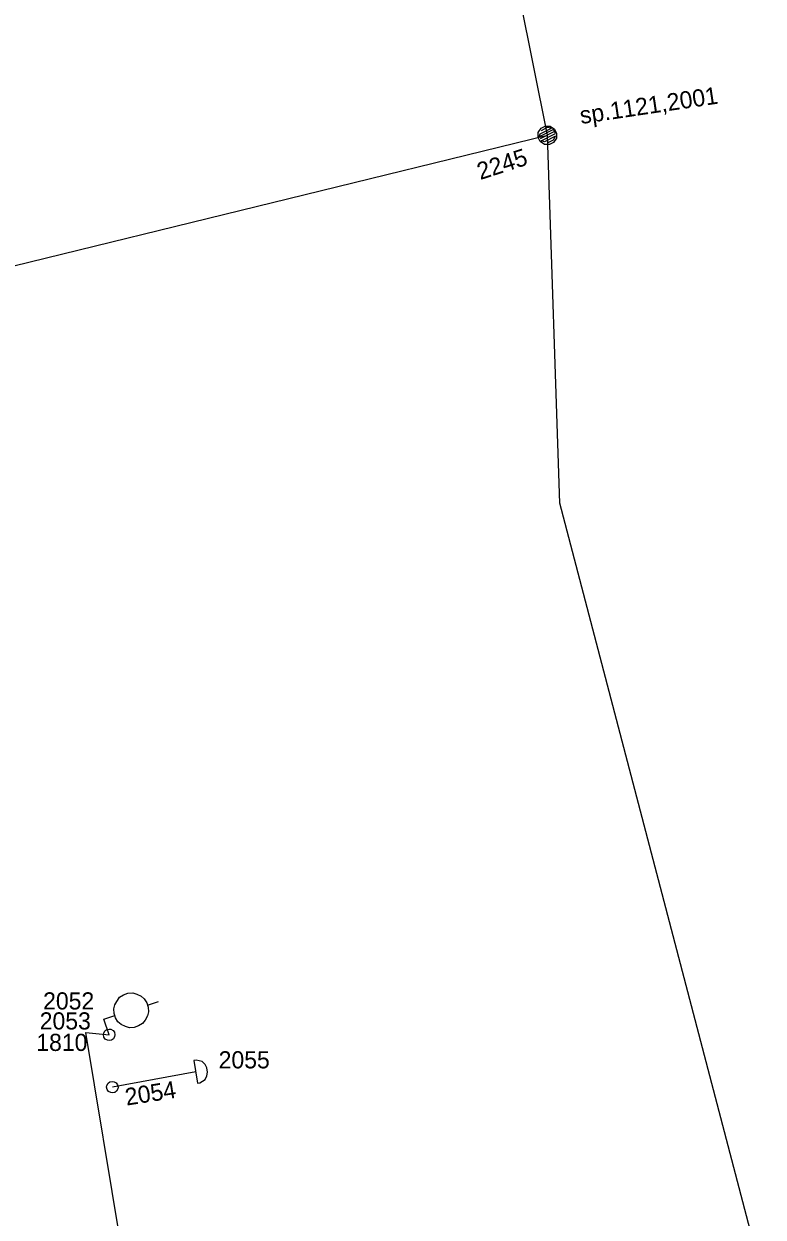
# Model space of a CAD drawing. Extents: x -535557 to -534097, y -1142175 to -1136716.
# Drawn here: x -534421.9 to -534389.7, y -1139685.3 to -1139633.1 of the extents above; entities that cross this region are included whole.
import ezdxf

# ---------------------------------------------------------------- set-up
doc = ezdxf.new("R2010")
doc.units = 0
doc.layers.add('Default', color=7, linetype='Continuous')
doc.layers.add('SS_SZDC', color=7, linetype='Continuous')

# ---------------------------------------------------------------- blocks, each defined once
blk = doc.blocks.new('POINT_DISPLAY')
at = {"layer": 'Default'}
blk.add_line((0, 0), (0, 0), dxfattribs=at)

msp = doc.modelspace()

# ---------------------------------------------------------------- linework, layer by layer
at = {"layer": 'SS_SZDC'}
for p, q in [((-534399.09, -1139638.01), (-534408.56, -1139590.44)), ((-534439.779, -1139647.979), (-534399.09, -1139638.01)), ((-534399.494, -1139637.881), (-534399.362, -1139637.7)), ((-534399.491, -1139638.105), (-534399.494, -1139637.881)), ((-534398.825, -1139637.76), (-534399.446, -1139638.082)), ((-534399.446, -1139638.082), (-534399.403, -1139637.947)), ((-534399.403, -1139637.947), (-534398.915, -1139637.694)), ((-534398.779, -1139637.849), (-534399.4, -1139638.17)), ((-534399.362, -1139637.7), (-534399.185, -1139637.608)), ((-534399.094, -1139637.674), (-534399.361, -1139637.812)), ((-534399.354, -1139638.259), (-534398.733, -1139637.937)), ((-534398.731, -1139638.049), (-534399.22, -1139638.302)), ((-534399.185, -1139637.608), (-534398.961, -1139637.605)), ((-534398.915, -1139637.694), (-534399.094, -1139637.674)), ((-534398.551, -1139654.085), (-534399.09, -1139638.01)), ((-534398.961, -1139637.605), (-534398.78, -1139637.737)), ((-534398.733, -1139637.937), (-534398.825, -1139637.76)), ((-534398.818, -1139638.207), (-534398.731, -1139638.049)), ((-534398.78, -1139637.737), (-534398.688, -1139637.914)), ((-534398.688, -1139637.914), (-534398.685, -1139638.138)), ((-534399.399, -1139638.282), (-534399.491, -1139638.105)), ((-534399.218, -1139638.414), (-534399.399, -1139638.282)), ((-534399.22, -1139638.302), (-534399.354, -1139638.259)), ((-534398.994, -1139638.411), (-534399.218, -1139638.414)), ((-534399.085, -1139638.345), (-534398.818, -1139638.207)), ((-534398.817, -1139638.319), (-534398.994, -1139638.411)), ((-534398.685, -1139638.138), (-534398.817, -1139638.319)), ((-534389.671, -1139687.985), (-534398.551, -1139654.085)), ((-534417.762, -1139675.67), (-534417.588, -1139675.561)), ((-534417.588, -1139675.561), (-534417.397, -1139675.499)), ((-534417.397, -1139675.499), (-534417.192, -1139675.485)), ((-534417.192, -1139675.485), (-534417.018, -1139675.534)), ((-534417.018, -1139675.534), (-534416.829, -1139675.63)), ((-534418.019, -1139676.174), (-534417.97, -1139676.001)), ((-534417.97, -1139676.001), (-534417.762, -1139675.67)), ((-534416.829, -1139675.63), (-534416.688, -1139675.742)), ((-534416.688, -1139675.742), (-534416.578, -1139675.916)), ((-534416.578, -1139675.916), (-534416.516, -1139676.107)), ((-534416.547, -1139676.011), (-534416.072, -1139675.857)), ((-534416.516, -1139676.107), (-534416.502, -1139676.312)), ((-534418.449, -1139676.629), (-534417.974, -1139676.475)), ((-534418.22, -1139677.309), (-534418.449, -1139676.629)), ((-534418.005, -1139676.38), (-534418.019, -1139676.174)), ((-534417.974, -1139676.475), (-534418.005, -1139676.38)), ((-534417.943, -1139676.57), (-534417.974, -1139676.475)), ((-534417.834, -1139676.745), (-534417.943, -1139676.57)), ((-534416.551, -1139676.486), (-534416.647, -1139676.675)), ((-534416.502, -1139676.312), (-534416.551, -1139676.486)), ((-534418.458, -1139677.236), (-534418.407, -1139677.137)), ((-534418.407, -1139677.137), (-534418.326, -1139677.078)), ((-534418.326, -1139677.078), (-534418.216, -1139677.06)), ((-534418.216, -1139677.06), (-534418.146, -1139677.071)), ((-534418.146, -1139677.071), (-534418.047, -1139677.122)), ((-534418.047, -1139677.122), (-534417.988, -1139677.203)), ((-534417.692, -1139676.857), (-534417.834, -1139676.745)), ((-534417.503, -1139676.953), (-534417.692, -1139676.857)), ((-534417.33, -1139677.002), (-534417.503, -1139676.953)), ((-534417.124, -1139676.987), (-534417.33, -1139677.002)), ((-534416.934, -1139676.926), (-534417.124, -1139676.987)), ((-534416.759, -1139676.816), (-534416.934, -1139676.926)), ((-534416.647, -1139676.675), (-534416.759, -1139676.816)), ((-534416.829, -1139691.78), (-534419.239, -1139677.219)), ((-534419.239, -1139677.219), (-534418.22, -1139677.309)), ((-534418.469, -1139677.306), (-534418.458, -1139677.236)), ((-534418.451, -1139677.416), (-534418.469, -1139677.306)), ((-534418.392, -1139677.497), (-534418.451, -1139677.416)), ((-534418.293, -1139677.548), (-534418.392, -1139677.497)), ((-534418.223, -1139677.559), (-534418.293, -1139677.548)), ((-534418.113, -1139677.541), (-534418.223, -1139677.559)), ((-534418.032, -1139677.482), (-534418.113, -1139677.541)), ((-534417.981, -1139677.383), (-534418.032, -1139677.482)), ((-534417.988, -1139677.203), (-534417.97, -1139677.313)), ((-534417.97, -1139677.313), (-534417.981, -1139677.383)), ((-534414.419, -1139678.42), (-534414.518, -1139678.436)), ((-534414.518, -1139678.436), (-534414.361, -1139679.423)), ((-534414.156, -1139678.48), (-534414.419, -1139678.42)), ((-534414.034, -1139678.612), (-534414.156, -1139678.48)), ((-534413.961, -1139678.753), (-534414.034, -1139678.612)), ((-534414.439, -1139678.93), (-534418.079, -1139679.6)), ((-534414.031, -1139679.27), (-534413.956, -1139679.106)), ((-534413.93, -1139678.95), (-534413.961, -1139678.753)), ((-534413.956, -1139679.106), (-534413.93, -1139678.95)), ((-534418.329, -1139679.596), (-534418.318, -1139679.526)), ((-534418.311, -1139679.706), (-534418.329, -1139679.596)), ((-534418.318, -1139679.526), (-534418.267, -1139679.427)), ((-534418.252, -1139679.787), (-534418.311, -1139679.706)), ((-534418.267, -1139679.427), (-534418.186, -1139679.368)), ((-534418.186, -1139679.368), (-534418.076, -1139679.35)), ((-534418.076, -1139679.35), (-534418.006, -1139679.361)), ((-534418.006, -1139679.361), (-534417.907, -1139679.412)), ((-534417.892, -1139679.772), (-534417.973, -1139679.831)), ((-534417.907, -1139679.412), (-534417.848, -1139679.493)), ((-534417.841, -1139679.673), (-534417.892, -1139679.772)), ((-534417.848, -1139679.493), (-534417.83, -1139679.603)), ((-534417.83, -1139679.603), (-534417.841, -1139679.673)), ((-534414.361, -1139679.423), (-534414.263, -1139679.408)), ((-534414.263, -1139679.408), (-534414.031, -1139679.27)), ((-534418.153, -1139679.838), (-534418.252, -1139679.787)), ((-534418.083, -1139679.849), (-534418.153, -1139679.838)), ((-534417.973, -1139679.831), (-534418.083, -1139679.849))]:
    msp.add_line(p, q, dxfattribs=at)

# ---------------------------------------------------------------- block references
for p in [(-534399.09, -1139638.01), (-534418.449, -1139676.629), (-534419.239, -1139677.219), (-534418.22, -1139677.309), (-534418.22, -1139677.309), (-534414.439, -1139678.93), (-534418.079, -1139679.6), (-534418.079, -1139679.6)]:
    msp.add_blockref('POINT_DISPLAY', p, dxfattribs=at)

# ---------------------------------------------------------------- texts
for s, height, rotation, p in [('sp.1121,2001', 0.74999, 8.4757, (-534397.615, -1139637.519)), ('2245', 0.75, 18, (-534402.015, -1139639.967)), ('2054', 0.75, 9, (-534417.461, -1139680.408))]:
    msp.add_text(s, height=height, rotation=rotation, dxfattribs=at).set_placement(p)
for s, p in [('2052', (-534421.102, -1139676.206)), ('2053', (-534421.25, -1139677.08)), ('1810', (-534421.399, -1139678.019)), ('2055', (-534413.439, -1139678.78))]:
    msp.add_text(s, height=0.75, dxfattribs=at).set_placement(p)

doc.saveas('drawing.dxf')
